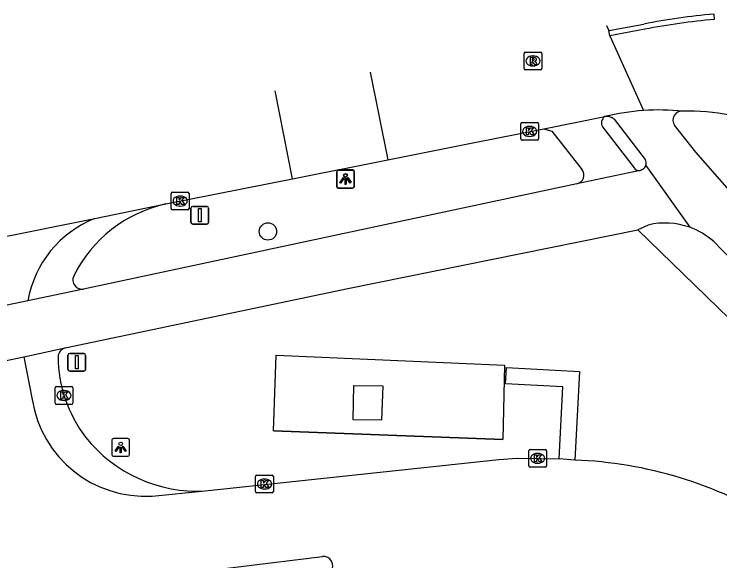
# Model space of a CAD drawing. Extents: x 162157 to 163165, y 378998 to 380775.
# Drawn here: x 162589.02 to 162628.73, y 380741.3 to 380772.09 of the extents above; entities that cross this region are included whole.
import ezdxf

# ---------------------------------------------------------------- set-up
doc = ezdxf.new("R2010")
doc.units = 0
for name, color, linetype in [('IMGEO_Berm_groen', 7, 'Continuous'), ('IMGEO_Boom', 7, 'Continuous'), ('IMGEO_Fietspad_gesloten', 7, 'Continuous'), ('IMGEO_Hek', 7, 'Continuous'), ('IMGEO_Kolk', 7, 'Continuous'), ('IMGEO_Lichtpunt', 7, 'Continuous'), ('IMGEO_Opslagtank', 7, 'Continuous'), ('IMGEO_Rijbaan_lokaal_gesloten', 7, 'Continuous'), ('IMGEO_Rijbaan_lokaal_open', 7, 'Continuous'), ('IMGEO_Rijbaan_regionaal_gesloten', 7, 'Continuous'), ('IMGEO_Rioolput', 7, 'Continuous'), ('IMGEO_Verkeersbordpaal', 7, 'Continuous'), ('IMGEO_Verkeerseiland_gesloten', 7, 'Continuous'), ('IMGEO_Voetpad_gesloten', 7, 'Continuous'), ('IMGEO_Voetpad_open', 7, 'Continuous')]:
    doc.layers.add(name, color=color, linetype=linetype)

msp = doc.modelspace()

# ---------------------------------------------------------------- linework, layer by layer
at = {"layer": 'IMGEO_Berm_groen'}
msp.add_lwpolyline([(162603.614, 380748.628), (162603.764, 380752.892), (162616.609, 380752.33), (162616.506, 380748.133), (162603.614, 380748.628)], dxfattribs=at)
at = {"layer": 'IMGEO_Boom'}
msp.add_circle((162603.293, 380759.847), 0.489, dxfattribs=at)
at = {"layer": 'IMGEO_Fietspad_gesloten'}
for points in [[(162622.782, 380766.166), (162624.525, 380763.907)], [(162631.724, 380759.519), (162630.206, 380761.078), (162627.365, 380764.319), (162626.173, 380765.824)], [(162624.566, 380763.563), (162627.027, 380760.082)], [(162624.234, 380763.278), (162620.684, 380762.535)], [(162620.684, 380762.535), (162592.926, 380756.593)], [(162624.696, 380760.211), (162624.101, 380759.946)], [(162591.896, 380753.292), (162607.792, 380756.632), (162624.101, 380759.946)], [(162592.926, 380756.593), (162589.781, 380755.934)], [(162589.781, 380755.934), (162583.323, 380754.583)], [(162589.562, 380752.799), (162591.896, 380753.292)]]:
    msp.add_lwpolyline(points, dxfattribs=at)
for centre, radius, start, end in [((162626.588, 380766.115), 0.507, 84.3328, 215.0827), ((162622.338, 380765.611), 0.71, 51.3402, 97.2238), ((162624.198, 380763.694), 0.39, 340.446, 33.1476), ((162624.202, 380763.695), 0.387, 300.5446, 340.0127), ((162624.141, 380763.664), 0.397, 283.4845, 310.476), ((162625.644, 380756.215), 4.107, 70.3217, 103.3432), ((162625.643, 380756.198), 4.123, 48.4713, 70.3788), ((162680.921, 380809.863), 72.932, 223.90728, 238.85235)]:
    msp.add_arc(centre, radius, start, end, dxfattribs=at)
at = {"layer": 'IMGEO_Hek'}
for points in [[(162603.614, 380748.628), (162603.764, 380752.892), (162616.609, 380752.33), (162616.506, 380748.133)], [(162603.614, 380748.628), (162616.506, 380748.133)]]:
    msp.add_lwpolyline(points, dxfattribs=at)
at = {"layer": 'IMGEO_Kolk'}
for p, q in [((162617.522, 380765.056), (162617.522, 380765.908)), ((162617.597, 380765.982), (162618.449, 380765.982)), ((162618.01, 380765.762), (162618.035, 380765.762)), ((162618.523, 380765.908), (162618.523, 380765.056)), ((162618.449, 380764.982), (162617.597, 380764.982)), ((162618.033, 380765.202), (162618.008, 380765.202)), ((162597.856, 380761.132), (162597.856, 380761.984)), ((162597.931, 380762.058), (162598.783, 380762.058)), ((162598.344, 380761.838), (162598.369, 380761.838)), ((162598.857, 380761.984), (162598.857, 380761.132)), ((162598.783, 380761.058), (162597.931, 380761.058)), ((162598.367, 380761.278), (162598.342, 380761.278)), ((162591.395, 380751.115), (162592.247, 380751.115)), ((162591.32, 380750.189), (162591.32, 380751.041)), ((162591.808, 380750.895), (162591.833, 380750.895)), ((162592.321, 380751.041), (162592.321, 380750.189)), ((162591.831, 380750.335), (162591.806, 380750.335)), ((162592.247, 380750.115), (162591.395, 380750.115)), ((162617.97, 380746.65), (162617.97, 380747.502)), ((162618.045, 380747.576), (162618.897, 380747.576)), ((162618.971, 380747.502), (162618.971, 380746.65)), ((162618.458, 380747.356), (162618.483, 380747.356)), ((162618.481, 380746.796), (162618.456, 380746.796)), ((162618.897, 380746.576), (162618.045, 380746.576)), ((162602.602, 380745.203), (162602.602, 380746.055)), ((162602.677, 380746.129), (162603.529, 380746.129)), ((162603.09, 380745.909), (162603.115, 380745.909)), ((162603.603, 380746.055), (162603.603, 380745.203)), ((162603.529, 380745.129), (162602.677, 380745.129)), ((162603.113, 380745.349), (162603.088, 380745.349))]:
    msp.add_line(p, q, dxfattribs=at)
for points in [[(162617.522, 380765.056), (162617.522, 380765.908)], [(162617.597, 380765.982), (162618.449, 380765.982)], [(162618.523, 380765.908), (162618.523, 380765.056)], [(162617.843, 380765.682), (162617.966, 380765.682), (162617.966, 380765.531), (162618.096, 380765.682), (162618.26, 380765.682), (162618.114, 380765.531), (162618.267, 380765.282), (162618.115, 380765.282), (162618.03, 380765.446), (162617.966, 380765.379), (162617.966, 380765.282), (162617.843, 380765.282), (162617.843, 380765.682)], [(162618.449, 380764.982), (162617.597, 380764.982)], [(162597.856, 380761.132), (162597.856, 380761.984)], [(162597.931, 380762.058), (162598.783, 380762.058)], [(162598.857, 380761.984), (162598.857, 380761.132)], [(162598.177, 380761.758), (162598.3, 380761.758), (162598.3, 380761.607), (162598.43, 380761.758), (162598.594, 380761.758), (162598.448, 380761.607), (162598.601, 380761.358), (162598.449, 380761.358), (162598.364, 380761.522), (162598.3, 380761.455), (162598.3, 380761.358), (162598.177, 380761.358), (162598.177, 380761.758)], [(162598.783, 380761.058), (162597.931, 380761.058)], [(162591.395, 380751.115), (162592.247, 380751.115)], [(162591.32, 380750.189), (162591.32, 380751.041)], [(162591.641, 380750.815), (162591.764, 380750.815), (162591.764, 380750.664), (162591.894, 380750.815), (162592.058, 380750.815), (162591.912, 380750.664), (162592.065, 380750.415), (162591.913, 380750.415), (162591.828, 380750.579), (162591.764, 380750.512), (162591.764, 380750.415), (162591.641, 380750.415), (162591.641, 380750.815)], [(162592.321, 380751.041), (162592.321, 380750.189)], [(162592.247, 380750.115), (162591.395, 380750.115)], [(162617.97, 380746.65), (162617.97, 380747.502)], [(162618.045, 380747.576), (162618.897, 380747.576)], [(162618.971, 380747.502), (162618.971, 380746.65)], [(162618.291, 380747.276), (162618.414, 380747.276), (162618.414, 380747.125), (162618.544, 380747.276), (162618.708, 380747.276), (162618.562, 380747.125), (162618.715, 380746.876), (162618.563, 380746.876), (162618.478, 380747.04), (162618.414, 380746.973), (162618.414, 380746.876), (162618.291, 380746.876), (162618.291, 380747.276)], [(162618.897, 380746.576), (162618.045, 380746.576)], [(162602.602, 380745.203), (162602.602, 380746.055)], [(162602.677, 380746.129), (162603.529, 380746.129)], [(162603.603, 380746.055), (162603.603, 380745.203)], [(162602.923, 380745.829), (162603.046, 380745.829), (162603.046, 380745.678), (162603.176, 380745.829), (162603.34, 380745.829), (162603.194, 380745.678), (162603.347, 380745.429), (162603.195, 380745.429), (162603.11, 380745.593), (162603.046, 380745.526), (162603.046, 380745.429), (162602.923, 380745.429), (162602.923, 380745.829)], [(162603.529, 380745.129), (162602.677, 380745.129)]]:
    msp.add_lwpolyline(points, dxfattribs=at)
for centre, start, end in [((162617.599, 380765.906), 91.552, 178.448), ((162617.599, 380765.906), 91.552, 178.448), ((162618.447, 380765.906), 1.552, 88.448), ((162618.447, 380765.906), 1.552, 88.448), ((162617.599, 380765.058), 181.552, 268.448), ((162617.599, 380765.058), 181.552, 268.448), ((162618.447, 380765.058), 271.552, 358.448), ((162618.447, 380765.058), 271.552, 358.448), ((162597.933, 380761.982), 91.552, 178.448), ((162597.933, 380761.982), 91.552, 178.448), ((162598.781, 380761.982), 1.552, 88.448), ((162598.781, 380761.982), 1.552, 88.448), ((162597.933, 380761.134), 181.552, 268.448), ((162597.933, 380761.134), 181.552, 268.448), ((162598.781, 380761.134), 271.552, 358.448), ((162598.781, 380761.134), 271.552, 358.448), ((162591.397, 380751.039), 91.552, 178.448), ((162591.397, 380751.039), 91.552, 178.448), ((162592.245, 380751.039), 1.552, 88.448), ((162592.245, 380751.039), 1.552, 88.448), ((162591.397, 380750.191), 181.552, 268.448), ((162591.397, 380750.191), 181.552, 268.448), ((162592.245, 380750.191), 271.552, 358.448), ((162592.245, 380750.191), 271.552, 358.448), ((162618.047, 380747.5), 91.552, 178.448), ((162618.047, 380747.5), 91.552, 178.448), ((162618.895, 380747.5), 1.552, 88.448), ((162618.895, 380747.5), 1.552, 88.448), ((162618.047, 380746.652), 181.552, 268.448), ((162618.047, 380746.652), 181.552, 268.448), ((162618.895, 380746.652), 271.552, 358.448), ((162618.895, 380746.652), 271.552, 358.448), ((162602.679, 380746.053), 91.552, 178.448), ((162602.679, 380746.053), 91.552, 178.448), ((162603.527, 380746.053), 1.552, 88.448), ((162603.527, 380746.053), 1.552, 88.448), ((162602.679, 380745.205), 181.552, 268.448), ((162602.679, 380745.205), 181.552, 268.448), ((162603.527, 380745.205), 271.552, 358.448), ((162603.527, 380745.205), 271.552, 358.448)]:
    msp.add_arc(centre, 0.0765, start, end, dxfattribs=at)
for centre, major_axis, ratio, start_param, end_param in [((162618.009, 380765.482), (-0.387, 0.002), 0.722429, 4.712389, 7.853982), ((162618.034, 380765.482), (-0.39, 0.002), 0.717154, 1.570796, 4.712389), ((162598.343, 380761.558), (-0.387, 0.002), 0.722429, 4.712389, 7.853982), ((162598.368, 380761.558), (-0.39, 0.002), 0.717154, 1.570796, 4.712389), ((162591.807, 380750.615), (-0.387, 0.002), 0.722429, 4.712389, 7.853982), ((162591.832, 380750.615), (-0.39, 0.002), 0.717154, 1.570796, 4.712389), ((162618.457, 380747.076), (-0.387, 0.002), 0.722429, 4.712389, 7.853982), ((162618.482, 380747.076), (-0.39, 0.002), 0.717154, 1.570796, 4.712389), ((162603.089, 380745.629), (-0.387, 0.002), 0.722429, 4.712389, 7.853982), ((162603.114, 380745.629), (-0.39, 0.002), 0.717154, 1.570796, 4.712389)]:
    msp.add_ellipse(centre, major_axis=major_axis, ratio=ratio, start_param=start_param, end_param=end_param, dxfattribs=at)
at = {"layer": 'IMGEO_Lichtpunt'}
for p, q in [((162607.157, 380763.193), (162607.157, 380762.386)), ((162607.157, 380763.193), (162607.157, 380762.386)), ((162607.173, 380763.214), (162607.173, 380762.407)), ((162607.173, 380763.214), (162607.173, 380762.407)), ((162608.059, 380763.288), (162607.251, 380763.288)), ((162608.059, 380763.288), (162607.251, 380763.288)), ((162608.075, 380763.309), (162607.267, 380763.309)), ((162608.075, 380763.309), (162607.267, 380763.309)), ((162608.153, 380762.386), (162608.153, 380763.193)), ((162608.153, 380762.386), (162608.153, 380763.193)), ((162608.169, 380762.407), (162608.169, 380763.214)), ((162608.169, 380762.407), (162608.169, 380763.214)), ((162607.251, 380762.292), (162608.059, 380762.292)), ((162607.251, 380762.292), (162608.059, 380762.292)), ((162607.267, 380762.313), (162608.075, 380762.313)), ((162607.267, 380762.313), (162608.075, 380762.313)), ((162594.514, 380748.095), (162594.514, 380747.288)), ((162594.514, 380748.095), (162594.514, 380747.288)), ((162595.416, 380748.19), (162594.608, 380748.19)), ((162595.416, 380748.19), (162594.608, 380748.19)), ((162595.51, 380747.288), (162595.51, 380748.095)), ((162595.51, 380747.288), (162595.51, 380748.095)), ((162594.608, 380747.194), (162595.416, 380747.194)), ((162594.608, 380747.194), (162595.416, 380747.194))]:
    msp.add_line(p, q, dxfattribs=at)
for points in [[(162607.531, 380762.857), (162607.57, 380762.829), (162607.382, 380762.567), (162607.344, 380762.594), (162607.531, 380762.857)], [(162607.547, 380762.878), (162607.586, 380762.85), (162607.398, 380762.588), (162607.36, 380762.615), (162607.547, 380762.878)], [(162607.633, 380762.809), (162607.68, 380762.809), (162607.68, 380762.487), (162607.633, 380762.487), (162607.633, 380762.809)], [(162607.649, 380762.83), (162607.696, 380762.83), (162607.696, 380762.508), (162607.649, 380762.508), (162607.649, 380762.83)], [(162607.743, 380762.829), (162607.781, 380762.856), (162607.968, 380762.594), (162607.929, 380762.566), (162607.743, 380762.829)], [(162607.759, 380762.85), (162607.797, 380762.877), (162607.984, 380762.615), (162607.945, 380762.587), (162607.759, 380762.85)], [(162594.888, 380747.759), (162594.927, 380747.731), (162594.739, 380747.469), (162594.701, 380747.496), (162594.888, 380747.759)], [(162594.99, 380747.711), (162595.037, 380747.711), (162595.037, 380747.389), (162594.99, 380747.389), (162594.99, 380747.711)], [(162595.1, 380747.731), (162595.138, 380747.758), (162595.325, 380747.496), (162595.286, 380747.468), (162595.1, 380747.731)]]:
    msp.add_lwpolyline(points, dxfattribs=at)
for centre in [(162607.656, 380762.991), (162607.672, 380763.012), (162595.013, 380747.893)]:
    msp.add_circle(centre, 0.0994, dxfattribs=at)
for centre, start, end in [((162607.251, 380763.193), 90, 180), ((162607.251, 380763.193), 90, 180), ((162607.267, 380763.214), 90, 180), ((162607.267, 380763.214), 90, 180), ((162608.059, 380763.193), 0, 90), ((162608.059, 380763.193), 0, 90), ((162608.075, 380763.214), 0, 90), ((162608.075, 380763.214), 0, 90), ((162607.251, 380762.386), 180, 270), ((162607.251, 380762.386), 180, 270), ((162607.267, 380762.407), 180, 270), ((162607.267, 380762.407), 180, 270), ((162608.059, 380762.386), 270, 0), ((162608.059, 380762.386), 270, 360), ((162608.075, 380762.407), 270, 0), ((162608.075, 380762.407), 270, 360), ((162594.608, 380748.095), 90, 180), ((162594.608, 380748.095), 90, 180), ((162595.416, 380748.095), 0, 90), ((162595.416, 380748.095), 0, 90), ((162594.608, 380747.288), 180, 270), ((162594.608, 380747.288), 180, 270), ((162595.416, 380747.288), 270, 0), ((162595.416, 380747.288), 270, 360)]:
    msp.add_arc(centre, 0.0946, start, end, dxfattribs=at)
at = {"layer": 'IMGEO_Opslagtank'}
msp.add_lwpolyline([(162608.13, 380751.176), (162609.755, 380751.157), (162609.681, 380749.219), (162608.093, 380749.237), (162608.13, 380751.176)], dxfattribs=at)
at = {"layer": 'IMGEO_Rijbaan_lokaal_gesloten'}
for points in [[(162622.54, 380770.864), (162622.471, 380771.171)], [(162609.055, 380768.819), (162610.034, 380763.884)], [(162604.679, 380762.817), (162603.709, 380767.765)], [(162618.829, 380765.635), (162622.249, 380766.316)], [(162610.034, 380763.884), (162614.73, 380764.819), (162618.829, 380765.635)], [(162604.679, 380762.817), (162610.034, 380763.884)], [(162597.557, 380761.399), (162604.679, 380762.817)], [(162593.561, 380760.58), (162597.557, 380761.399)], [(162582.419, 380758.348), (162593.561, 380760.58)]]:
    msp.add_lwpolyline(points, dxfattribs=at)
msp.add_arc((162625.334, 380753.732), 12.956, 93.9993, 103.7733, dxfattribs=at)
at = {"layer": 'IMGEO_Rijbaan_lokaal_open'}
for points in [[(162584.342, 380751.698), (162589.562, 380752.799)], [(162589.562, 380752.799), (162590.033, 380750.387)], [(162599.767, 380745.239), (162616.282, 380747.009), (162617.326, 380747.078), (162619.686, 380747.045)], [(162620.561, 380746.976), (162619.686, 380747.045)], [(162596.774, 380744.949), (162599.767, 380745.239)], [(162593.506, 380739.969), (162606.362, 380741.552)]]:
    msp.add_lwpolyline(points, dxfattribs=at)
for centre, radius, start, end in [((162596.401, 380751.384), 6.445, 188.8942, 273.3192), ((162619.696, 380723.692), 23.301, 58.1977, 87.8721), ((162606.42, 380741.028), 0.527, 322.7513, 96.3571)]:
    msp.add_arc(centre, radius, start, end, dxfattribs=at)
at = {"layer": 'IMGEO_Rijbaan_regionaal_gesloten'}
for points in [[(162628.382, 380772.085), (162628.409, 380771.787)], [(162622.355, 380771.442), (162622.471, 380771.171)], [(162622.471, 380771.171), (162624.452, 380771.528)], [(162624.509, 380771.233), (162622.54, 380770.864)], [(162622.54, 380770.864), (162624.43, 380766.657)]]:
    msp.add_lwpolyline(points, dxfattribs=at)
for centre, radius, start, end in [((162631.834, 380733.585), 38.654, 95.1238, 101.0099), ((162631.858, 380733.499), 38.443, 95.1481, 101.0216), ((162625.319, 380753.834), 12.854, 84.1123, 93.9676), ((162626.839, 380752.748), 13.874, 47.0832, 90.8291)]:
    msp.add_arc(centre, radius, start, end, dxfattribs=at)
at = {"layer": 'IMGEO_Rioolput'}
for p, q in [((162617.707, 380769.022), (162617.707, 380769.874)), ((162617.782, 380769.948), (162618.634, 380769.948)), ((162618.195, 380769.728), (162618.22, 380769.728)), ((162618.708, 380769.874), (162618.708, 380769.022)), ((162618.634, 380768.948), (162617.782, 380768.948)), ((162618.218, 380769.168), (162618.193, 380769.168))]:
    msp.add_line(p, q, dxfattribs=at)
for points in [[(162617.707, 380769.022), (162617.707, 380769.874)], [(162617.782, 380769.948), (162618.634, 380769.948)], [(162618.708, 380769.874), (162618.708, 380769.022)], [(162618.296, 380769.646), (162618.044, 380769.648), (162618.044, 380769.248)], [(162618.044, 380769.248), (162618.168, 380769.248), (162618.168, 380769.41), (162618.179, 380769.41)], [(162618.222, 380769.567), (162618.168, 380769.567), (162618.168, 380769.486)], [(162618.168, 380769.486), (162618.22, 380769.486)], [(162618.226, 380769.381), (162618.297, 380769.248), (162618.437, 380769.248), (162618.372, 380769.374)], [(162618.634, 380768.948), (162617.782, 380768.948)]]:
    msp.add_lwpolyline(points, dxfattribs=at)
for centre, radius, start, end in [((162617.784, 380769.872), 0.0765, 91.552, 178.448), ((162617.784, 380769.872), 0.0765, 91.552, 178.448), ((162618.632, 380769.872), 0.0765, 1.552, 88.448), ((162618.632, 380769.872), 0.0765, 1.552, 88.448), ((162618.178, 380769.357), 0.0533, 26.0293, 88.6989), ((162618.204, 380769.675), 0.19, 274.7715, 282.9687), ((162618.228, 380769.471), 0.0964, 77.0061, 93.1865), ((162618.242, 380769.528), 0.0378, 276.6634, 79.6772), ((162618.295, 380769.536), 0.109, 350.3612, 89.416), ((162618.293, 380769.536), 0.112, 277.5842, 350.9817), ((162618.277, 380769.321), 0.108, 29.5134, 73.7905), ((162617.784, 380769.024), 0.0765, 181.552, 268.448), ((162617.784, 380769.024), 0.0765, 181.552, 268.448), ((162618.632, 380769.024), 0.0765, 271.552, 358.448), ((162618.632, 380769.024), 0.0765, 271.552, 358.448)]:
    msp.add_arc(centre, radius, start, end, dxfattribs=at)
for centre, major_axis, ratio, start_param, end_param in [((162618.194, 380769.448), (-0.387, 0.002), 0.722429, 4.712389, 7.853982), ((162618.219, 380769.448), (-0.39, 0.002), 0.717154, 1.570796, 4.712389)]:
    msp.add_ellipse(centre, major_axis=major_axis, ratio=ratio, start_param=start_param, end_param=end_param, dxfattribs=at)
at = {"layer": 'IMGEO_Verkeersbordpaal'}
for p, q in [((162598.965, 380760.361), (162598.965, 380761.161)), ((162598.965, 380761.161), (162598.965, 380760.361)), ((162599.065, 380761.261), (162599.855, 380761.261)), ((162599.855, 380761.261), (162599.065, 380761.261)), ((162599.955, 380761.161), (162599.955, 380760.361)), ((162599.955, 380760.361), (162599.955, 380761.161)), ((162599.855, 380760.261), (162599.065, 380760.261)), ((162599.065, 380760.261), (162599.855, 380760.261)), ((162592.045, 380752.085), (162592.045, 380752.885)), ((162592.045, 380752.885), (162592.045, 380752.085)), ((162592.145, 380752.985), (162592.935, 380752.985)), ((162592.935, 380752.985), (162592.145, 380752.985)), ((162593.035, 380752.885), (162593.035, 380752.085)), ((162593.035, 380752.085), (162593.035, 380752.885)), ((162592.935, 380751.985), (162592.145, 380751.985)), ((162592.145, 380751.985), (162592.935, 380751.985))]:
    msp.add_line(p, q, dxfattribs=at)
for points in [[(162599.385, 380761.136), (162599.535, 380761.136), (162599.535, 380760.386), (162599.385, 380760.386), (162599.385, 380761.136)], [(162592.465, 380752.86), (162592.615, 380752.86), (162592.615, 380752.11), (162592.465, 380752.11), (162592.465, 380752.86)]]:
    msp.add_lwpolyline(points, dxfattribs=at)
for centre, start, end in [((162599.065, 380761.161), 90, 180), ((162599.065, 380761.161), 90, 180), ((162599.855, 380761.161), 0, 90), ((162599.855, 380761.161), 360, 90), ((162599.065, 380760.361), 180, 270), ((162599.065, 380760.361), 180, 270), ((162599.855, 380760.361), 270, 0), ((162599.855, 380760.361), 270, 0), ((162592.145, 380752.885), 90, 180), ((162592.145, 380752.885), 90, 180), ((162592.935, 380752.885), 0, 90), ((162592.935, 380752.885), 360, 90), ((162592.145, 380752.085), 180, 270), ((162592.145, 380752.085), 180, 270), ((162592.935, 380752.085), 270, 0), ((162592.935, 380752.085), 270, 0)]:
    msp.add_arc(centre, 0.1, start, end, dxfattribs=at)
at = {"layer": 'IMGEO_Verkeerseiland_gesloten'}
for centre, radius, start, end in [((162599.205, 380753.945), 7.634, 102.4706, 153.5967), ((162592.856, 380757.123), 0.534, 155.9991, 277.5195), ((162592.029, 380752.764), 0.545, 104.1615, 175.767), ((162599.035, 380752.853), 7.549, 180.3714, 217.3388), ((162599.317, 380753.228), 8.002, 218.2536, 273.2244)]:
    msp.add_arc(centre, radius, start, end, dxfattribs=at)
at = {"layer": 'IMGEO_Voetpad_gesloten'}
msp.add_arc((162595.829, 380754.874), 6.14, 111.6777, 170.0584, dxfattribs=at)
at = {"layer": 'IMGEO_Voetpad_open'}
for points in [[(162618.829, 380765.635), (162619.279, 380765.486), (162620.974, 380763.325)], [(162622.116, 380765.731), (162623.904, 380763.427)], [(162624.101, 380759.946), (162629.244, 380754.955)], [(162619.686, 380747.045), (162619.881, 380751.104), (162616.66, 380751.264), (162616.729, 380752.189), (162620.825, 380751.967), (162620.561, 380746.976)]]:
    msp.add_lwpolyline(points, dxfattribs=at)
for centre, radius, start, end in [((162622.514, 380765.948), 0.453, 125.7726, 208.6104), ((162624.179, 380763.596), 0.323, 211.6182, 279.782), ((162620.58, 380763.021), 0.497, 282.0557, 37.6291)]:
    msp.add_arc(centre, radius, start, end, dxfattribs=at)

doc.saveas('drawing.dxf')
